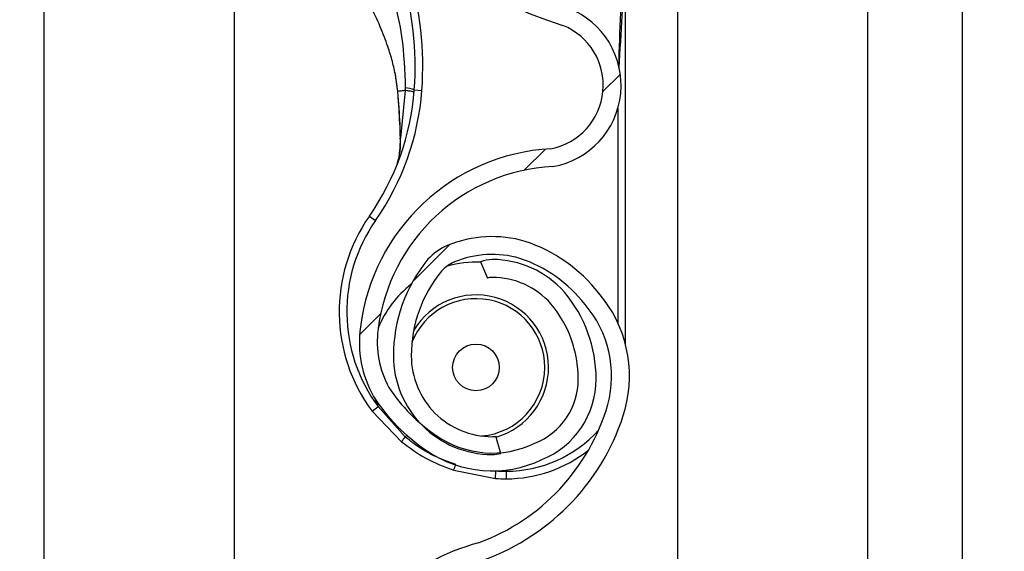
# Model space of a CAD drawing. Header units: inches. Extents: x 170 to 284, y 215 to 248.
# Tile 270 of 656: x 186.1024 to 186.2355, y 242.2243 to 242.2962. Entities that reach past the tile are written whole.
import ezdxf

# ---------------------------------------------------------------- set-up
doc = ezdxf.new("R2010")
doc.units = ezdxf.units.IN
doc.header["$LTSCALE"] = 0.25
doc.header["$MEASUREMENT"] = 0
doc.layers.add('ANNOTATIONS', color=1, linetype='Continuous')
doc.layers.add('LH BENCH MOUNT', color=7, linetype='Continuous')
doc.styles.add('ARIAL', font='arial.ttf', dxfattribs={"height": 0.09375})
doc.dimstyles.new('STANDARD$0', dxfattribs={"dimtxt": 0.09375, "dimasz": 0.09375, "dimexe": 0.03125, "dimexo": 0.046875, "dimgap": 0.09, "dimtad": 0, "dimtih": 1, "dimtoh": 1, "dimdec": 4, "dimzin": 0, "dimdsep": 46, "dimtxsty": 'ARIAL', "dimcen": 0.09, "dimadec": 0, "dimazin": 0, "dimtfac": 1, "dimtdec": 4, "dimtofl": 0, "dimtmove": 0, "dimatfit": 1, "dimfxl": 1, "dimtolj": 1, "dimtzin": 0, "dimarcsym": 0})
pattern_1 = [(45, (176.0930244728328, 238.0091787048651), (-0.03026527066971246, 0.03026527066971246), [])]

# ---------------------------------------------------------------- blocks, each defined once
blk = doc.blocks.new('*D114')
at = {"layer": 'ANNOTATIONS', "color": 0, "lineweight": -2, "transparency": 16777216}
for p, q in [((186.1492924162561, 243.6642684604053), (187.5897358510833, 243.6642684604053)), ((187.5584858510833, 243.5705184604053), (187.5584858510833, 241.8503426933)), ((187.5584858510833, 239.6953067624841), (187.5584858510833, 241.4154825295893)), ((186.8279608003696, 239.6015567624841), (187.5897358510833, 239.6015567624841))]:
    blk.add_line(p, q, dxfattribs=at)
at = {"layer": 'ANNOTATIONS', "color": 0, "transparency": 16777216}
for points in [[(187.5428608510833, 243.5705184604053), (187.5741108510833, 243.5705184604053), (187.5584858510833, 243.6642684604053)], [(187.5428608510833, 239.6953067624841), (187.5741108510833, 239.6953067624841), (187.5584858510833, 239.6015567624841)]]:
    blk.add_solid(points, dxfattribs=at)
at = {"layer": 'defpoints', "color": 0, "transparency": 16777216}
for p in [(186.1024174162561, 243.6642684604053), (186.7810858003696, 239.6015567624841), (187.5584858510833, 239.6015567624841)]:
    blk.add_point(p, dxfattribs=at)
at = {"layer": 'ANNOTATIONS', "color": 0, "transparency": 16777216, "insert": (187.5584858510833, 241.6329126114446), "char_height": 0.09375, "attachment_point": 5, "style": 'ARIAL'}
blk.add_mtext('\\A1;OPENING\\PHEIGHT', dxfattribs=at)

msp = doc.modelspace()

# ---------------------------------------------------------------- hatches: boundary and pattern name
at = {"layer": 'LH BENCH MOUNT'}
h = msp.add_hatch(dxfattribs=at)
h.set_pattern_fill('ANSI31', color=256, scale=0.34241245, angle=2.8e-322, style=0)
h.set_pattern_definition(pattern_1)
edge = h.paths.add_edge_path(flags=0)
edge.add_arc((186.1662917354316, 242.2596397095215), 0.001712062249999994, 450.0000000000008, 472.2104203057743)
edge.add_line((186.1656445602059, 242.2612247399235), (186.1647320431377, 242.2634596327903))
edge.add_arc((186.1662917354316, 242.2596397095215), 0.004126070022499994, 450, 472.2104203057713, ccw=False)
edge.add_arc((186.1662917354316, 242.2507369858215), 0.01302879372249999, 401.4761673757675, 450, ccw=False)
edge.add_arc((186.1620458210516, 242.2475867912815), 0.01830194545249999, 359.99999999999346, 400.0613730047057, ccw=False)
edge.add_arc((186.1685858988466, 242.2475867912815), 0.01176186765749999, 292.14085769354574, 359.99999999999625, ccw=False)
edge.add_arc((186.1662917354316, 242.2508397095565), 0.01566536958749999, 235.2570680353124, 295.43079980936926, ccw=False)
edge.add_arc((186.1715306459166, 242.2589548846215), 0.02532140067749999, 212.8542481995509, 235.9809333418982, ccw=False)
edge.add_arc((186.1633812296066, 242.2525860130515), 0.01504902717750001, 172.1557183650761, 209.3146496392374, ccw=False)
edge.add_arc((186.1758108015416, 242.2512506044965), 0.02754708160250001, 453.3085031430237, 532.9325737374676, ccw=False)
edge.add_arc((186.1725578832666, 242.2873408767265), 0.008748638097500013, 280.9586189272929, 427.9414322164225)
edge.add_arc((186.1924176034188, 242.3496941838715), 0.05672062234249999, 179.5706357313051, 253.0098997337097, ccw=False)
edge.add_arc((186.3507493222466, 242.3508926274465), 0.2150521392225, 163.4260275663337, 180.2060536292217, ccw=False)
edge.add_arc((186.1719757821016, 242.4030420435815), 0.02884824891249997, 465.1588434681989, 521.4137567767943, ccw=False)
edge.add_arc((186.1546497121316, 242.4575883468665), 0.0284373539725, 290.1205938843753, 343.7190675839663)
edge.add_arc((186.1674901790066, 242.4534109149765), 0.01494630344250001, 345.2914408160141, 400.5471921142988)
edge.add_arc((186.1640660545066, 242.4515961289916), 0.0187470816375, 397.9578745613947, 431.4396159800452)
edge.add_arc((186.1662917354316, 242.4564241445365), 0.0134739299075, 433.8775574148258, 472.273645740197)
edge.add_arc((186.1637236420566, 242.4634435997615), 0.006011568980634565, 474.98253258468, 495.7175736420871)
edge.add_arc((186.1735166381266, 242.4561844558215), 0.01816498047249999, 500.8992600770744, 539.9999999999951)
edge.add_arc((186.1662917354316, 242.4561844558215), 0.01094007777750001, 539.9999999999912, 629.9999999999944)
edge.add_arc((186.1662917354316, 242.4471105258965), 0.001866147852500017, 269.9999999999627, 285.6422464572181)
edge.add_line((186.1667949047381, 242.4453134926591), (186.167445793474, 242.4429888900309))
edge.add_arc((186.1662917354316, 242.4471105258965), 0.004280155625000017, 269.9999999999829, 285.642246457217, ccw=False)
edge.add_arc((186.1662917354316, 242.4561844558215), 0.01335408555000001, 179.9999999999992, 269.999999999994, ccw=False)
edge.add_arc((186.1735166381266, 242.4561844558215), 0.020578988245, 500.6113583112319, 540, ccw=False)
edge.add_arc((186.1637236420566, 242.4634435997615), 0.008425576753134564, 474.5776671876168, 496.4997109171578, ccw=False)
edge.add_arc((186.1662917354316, 242.4564241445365), 0.01588793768, 433.69030225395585, 472.47058069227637, ccw=False)
edge.add_arc((186.1640660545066, 242.4515961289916), 0.02116108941, 398.1045307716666, 431.57717173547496, ccw=False)
edge.add_arc((186.1674901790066, 242.4534109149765), 0.01736031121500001, 345.18024813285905, 400.3658533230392, ccw=False)
edge.add_arc((186.1546497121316, 242.4575883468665), 0.030851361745, 289.91815728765, 343.7795375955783, ccw=False)
edge.add_arc((186.1719757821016, 242.4030420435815), 0.02643424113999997, 464.941709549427, 521.3236131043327)
edge.add_arc((186.3507493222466, 242.3508926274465), 0.21263813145, 523.4376684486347, 540.2096895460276)
edge.add_arc((186.1924176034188, 242.3496941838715), 0.05430661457, 539.5566266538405, 613.1145348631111)
edge.add_arc((186.1725578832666, 242.2873408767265), 0.01116264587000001, 280.06103888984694, 428.52908719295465, ccw=False)
edge.add_arc((186.1758108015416, 242.2512506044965), 0.02513307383, 452.9714001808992, 532.970657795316)
edge.add_arc((186.1633812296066, 242.2525860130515), 0.01263501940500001, 532.0830472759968, 568.9826967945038)
edge.add_arc((186.1715306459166, 242.2589548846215), 0.022907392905, 213.0443063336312, 236.0197152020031)
edge.add_arc((186.1662917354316, 242.2508397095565), 0.01325136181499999, 235.1922404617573, 295.7352497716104)
edge.add_arc((186.1685858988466, 242.2475867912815), 0.009347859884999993, 291.7225241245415, 359.9999999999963)
edge.add_arc((186.1620458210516, 242.2475867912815), 0.01588793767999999, 359.9999999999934, 399.9521788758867)
edge.add_arc((186.1662917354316, 242.2507369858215), 0.01061478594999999, 401.6345013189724, 450.0000000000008)
h = msp.add_hatch(dxfattribs=at)
h.set_pattern_fill('ANSI31', color=256, scale=0.34241245, angle=2.8e-322, style=0)
h.set_pattern_definition(pattern_1)
edge = h.paths.add_edge_path(flags=0)
edge.add_arc((186.1662917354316, 242.0541922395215), 0.001712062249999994, 450.0000000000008, 472.2104203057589)
edge.add_line((186.1656445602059, 242.0557772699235), (186.1647320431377, 242.0580121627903))
edge.add_arc((186.1662917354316, 242.0541922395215), 0.004126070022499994, 450, 472.2104203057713, ccw=False)
edge.add_arc((186.1662917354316, 242.0452895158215), 0.01302879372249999, 401.47616737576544, 450, ccw=False)
edge.add_arc((186.1620458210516, 242.0421393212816), 0.01830194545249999, 359.99999999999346, 400.0613730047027, ccw=False)
edge.add_arc((186.1685858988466, 242.0421393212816), 0.01176186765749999, 292.1408576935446, 359.99999999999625, ccw=False)
edge.add_arc((186.1662917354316, 242.0453922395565), 0.01566536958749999, 235.2570680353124, 295.4307998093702, ccw=False)
edge.add_arc((186.1715306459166, 242.0535074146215), 0.02532140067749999, 212.8542481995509, 235.980933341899, ccw=False)
edge.add_arc((186.1633812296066, 242.0471385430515), 0.01504902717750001, 172.1557183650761, 209.3146496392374, ccw=False)
edge.add_arc((186.1758108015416, 242.0458031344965), 0.02754708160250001, 453.30850314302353, 532.9325737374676, ccw=False)
edge.add_arc((186.1725578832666, 242.0818934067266), 0.008748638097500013, 280.9586189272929, 427.9414322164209)
edge.add_arc((186.1924176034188, 242.1442467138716), 0.05672062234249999, 179.5706357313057, 253.00989973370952, ccw=False)
edge.add_arc((186.3507493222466, 242.1454451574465), 0.2150521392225, 163.4260275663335, 180.2060536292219, ccw=False)
edge.add_arc((186.1719757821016, 242.1975945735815), 0.02884824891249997, 465.1588434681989, 521.4137567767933, ccw=False)
edge.add_arc((186.1546497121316, 242.2521408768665), 0.0284373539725, 290.1205938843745, 343.7190675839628)
edge.add_arc((186.1674901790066, 242.2479634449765), 0.01494630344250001, 345.2914408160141, 400.5471921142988)
edge.add_arc((186.1640660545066, 242.2461486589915), 0.0187470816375, 397.9578745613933, 431.4396159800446)
edge.add_arc((186.1662917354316, 242.2509766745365), 0.0134739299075, 433.8775574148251, 472.2736457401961)
edge.add_arc((186.1637236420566, 242.2579961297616), 0.006011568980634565, 474.98253258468, 495.7175736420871)
edge.add_arc((186.1735166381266, 242.2507369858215), 0.01816498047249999, 500.8992600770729, 539.9999999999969)
edge.add_arc((186.1662917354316, 242.2507369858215), 0.01094007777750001, 539.9999999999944, 629.9999999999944)
edge.add_arc((186.1662917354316, 242.2416630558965), 0.001866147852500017, 269.9999999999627, 285.6422464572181)
edge.add_line((186.1667949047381, 242.2398660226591), (186.167445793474, 242.2375414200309))
edge.add_arc((186.1662917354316, 242.2416630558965), 0.004280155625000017, 269.9999999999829, 285.642246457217, ccw=False)
edge.add_arc((186.1662917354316, 242.2507369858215), 0.01335408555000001, 179.9999999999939, 269.999999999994, ccw=False)
edge.add_arc((186.1735166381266, 242.2507369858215), 0.020578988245, 500.6113583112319, 539.9999999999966, ccw=False)
edge.add_arc((186.1637236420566, 242.2579961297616), 0.008425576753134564, 474.5776671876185, 496.4997109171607, ccw=False)
edge.add_arc((186.1662917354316, 242.2509766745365), 0.01588793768, 433.6903022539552, 472.47058069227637, ccw=False)
edge.add_arc((186.1640660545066, 242.2461486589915), 0.02116108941, 398.10453077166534, 431.5771717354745, ccw=False)
edge.add_arc((186.1674901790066, 242.2479634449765), 0.01736031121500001, 345.180248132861, 400.3658533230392, ccw=False)
edge.add_arc((186.1546497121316, 242.2521408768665), 0.030851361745, 289.9181572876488, 343.77953759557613, ccw=False)
edge.add_arc((186.1719757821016, 242.1975945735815), 0.02643424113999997, 464.9417095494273, 521.3236131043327)
edge.add_arc((186.3507493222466, 242.1454451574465), 0.21263813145, 523.4376684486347, 540.2096895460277)
edge.add_arc((186.1924176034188, 242.1442467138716), 0.05430661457, 539.5566266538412, 613.1145348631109)
edge.add_arc((186.1725578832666, 242.0818934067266), 0.01116264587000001, 280.06103888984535, 428.5290871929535, ccw=False)
edge.add_arc((186.1758108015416, 242.0458031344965), 0.02513307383, 452.9714001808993, 532.970657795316)
edge.add_arc((186.1633812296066, 242.0471385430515), 0.01263501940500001, 532.0830472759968, 568.9826967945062)
edge.add_arc((186.1715306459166, 242.0535074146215), 0.022907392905, 213.0443063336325, 236.0197152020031)
edge.add_arc((186.1662917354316, 242.0453922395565), 0.01325136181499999, 235.1922404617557, 295.7352497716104)
edge.add_arc((186.1685858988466, 242.0421393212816), 0.009347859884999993, 291.7225241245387, 359.9999999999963)
edge.add_arc((186.1620458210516, 242.0421393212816), 0.01588793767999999, 359.9999999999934, 399.9521788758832)
edge.add_arc((186.1662917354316, 242.0452895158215), 0.01061478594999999, 401.6345013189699, 450.0000000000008)

# ---------------------------------------------------------------- linework, layer by layer
for p, q in [((186.2298594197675, 239.6490664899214), (186.2298594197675, 243.9018291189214)), ((186.2298594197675, 239.6490664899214), (186.2298594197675, 243.9018291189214)), ((186.1913380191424, 243.8543193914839), (186.1913380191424, 239.6897279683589)), ((186.2170189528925, 243.8543193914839), (186.2170189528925, 239.6490664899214)), ((186.2298594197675, 239.6490664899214), (186.2298594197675, 243.8543193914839)), ((186.1057349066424, 239.6490664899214), (186.1057349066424, 243.7595607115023)), ((186.1314158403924, 242.3443231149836), (186.1314158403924, 242.1519491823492)), ((186.1843016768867, 242.2522940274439), (186.1843016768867, 242.3047162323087)), ((186.1531342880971, 242.289066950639), (186.1534991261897, 242.2864878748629)), ((186.1535411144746, 242.2863355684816), (186.1535271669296, 242.2865028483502)), ((186.1545422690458, 242.2866317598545), (186.1538921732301, 242.2801977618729)), ((186.1557639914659, 242.2867309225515), (186.1567884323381, 242.2866551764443)), ((186.1832744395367, 242.284216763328), (186.1832744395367, 242.2551909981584)), ((186.1496836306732, 242.2696428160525), (186.1505256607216, 242.2690544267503)), ((186.1647320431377, 242.2634596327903), (186.1656445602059, 242.2612247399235)), ((186.1505319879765, 242.2448046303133), (186.1508730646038, 242.2438592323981)), ((186.1500475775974, 242.2432478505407), (186.1508730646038, 242.2438592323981)), ((186.1500475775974, 242.2432478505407), (186.1540259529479, 242.2391031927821)), ((186.1545323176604, 242.239767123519), (186.1508730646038, 242.2438592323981)), ((186.1545323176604, 242.239767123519), (186.1547560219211, 242.2399868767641)), ((186.167445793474, 242.2375414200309), (186.1667949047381, 242.2398660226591)), ((186.1610933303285, 242.2352482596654), (186.1667319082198, 242.2341473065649)), ((186.1667319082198, 242.2341473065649), (186.1667990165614, 242.2351723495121)), ((186.1682082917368, 242.2340990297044), (186.1682082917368, 242.2351262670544))]:
    msp.add_line(p, q, dxfattribs=at)
at = {"layer": 'LH BENCH MOUNT', "flags": 128}
msp.add_lwpolyline([(186.1538586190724, 242.280129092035), (186.1538308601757, 242.2801366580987), (186.1538118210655, 242.2801450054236), (186.1538020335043, 242.2801539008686), (186.1538017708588, 242.280163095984), (186.1538110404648, 242.2801723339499), (186.153829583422, 242.28018135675), (186.1538568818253, 242.2801899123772), (186.1538921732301, 242.2801977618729)], dxfattribs=at)
at = {"layer": 'LH BENCH MOUNT'}
msp.add_circle((186.1640993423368, 242.2491651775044), 0.00315523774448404, dxfattribs=at)
for centre, radius, start, end in [((186.1924176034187, 242.3496941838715), 0.05672062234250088, 179.5706357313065, 253.009899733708), ((186.1127374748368, 242.2899122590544), 0.04314396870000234, 355.771303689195, 16.94846748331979), ((186.1127374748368, 242.2899122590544), 0.04417120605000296, 355.7713036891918, 16.9484674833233), ((186.1725578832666, 242.2873408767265), 0.01116264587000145, 280.0610388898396, 68.52908719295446), ((186.1725578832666, 242.2873408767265), 0.008748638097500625, 280.9586189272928, 67.94143221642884), ((186.1216159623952, 242.2892557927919), 0.03424124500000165, 325.055123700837, 355.771303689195), ((186.1216159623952, 242.2892557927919), 0.03526848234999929, 325.055123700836, 355.7713036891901), ((186.1535507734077, 242.2861577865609), 0.000178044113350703, 93.10983558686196, 110.0707638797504), ((186.1535040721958, 242.2863549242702), 3.319259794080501e-05, 244.2889319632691, 282.2874080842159), ((186.1544851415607, 242.2834719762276), 0.003500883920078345, 68.57435782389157, 89.0426180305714), ((186.1758108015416, 242.2512506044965), 0.02754708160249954, 93.3085031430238, 172.9325737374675), ((186.1758108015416, 242.2512506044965), 0.02513307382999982, 92.97140018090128, 172.9706577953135), ((186.1682082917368, 242.2566982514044), 0.02259922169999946, 145.0551237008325, 216.5248216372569), ((186.1682082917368, 242.2566982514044), 0.0215719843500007, 145.0551237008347, 216.5248216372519), ((186.1662917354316, 242.2509766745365), 0.01588793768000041, 73.69030225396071, 112.4705806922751), ((186.1640660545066, 242.2461486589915), 0.02116108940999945, 38.10453077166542, 71.57717173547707), ((186.1637236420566, 242.2579961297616), 0.008425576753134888, 114.5776671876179, 136.4997109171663), ((186.1735166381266, 242.2507369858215), 0.0205789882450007, 140.6113583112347, 179.9999999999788), ((186.1637236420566, 242.2579961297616), 0.006011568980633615, 114.9825325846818, 135.7175736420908), ((186.1640993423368, 242.2491651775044), 0.01425087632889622, 87.35889654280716, 105.8277214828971), ((186.1662917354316, 242.2509766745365), 0.01347392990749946, 73.87755741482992, 112.2736457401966), ((186.1662917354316, 242.2596397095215), 0.004126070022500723, 90, 112.2104203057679), ((186.1662917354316, 242.2507369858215), 0.01302879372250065, 41.47616737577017, 90), ((186.1640660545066, 242.2461486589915), 0.01874708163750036, 37.95787456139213, 71.43961598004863), ((186.1735166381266, 242.2507369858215), 0.01816498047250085, 140.8992600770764, 179.9999999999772), ((186.1662917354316, 242.2596397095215), 0.001712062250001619, 90, 112.2104203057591), ((186.1662917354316, 242.2507369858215), 0.01061478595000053, 41.63450131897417, 90), ((186.1640993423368, 242.2491651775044), 0.01425087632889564, 127.8333931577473, 157.9527497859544), ((186.1620458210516, 242.2475867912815), 0.01830194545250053, 359.9999999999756, 40.06137300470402), ((186.1674901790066, 242.2479634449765), 0.01736031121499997, 345.180248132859, 40.36585332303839), ((186.1640993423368, 242.2491651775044), 0.009303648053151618, 0, 158.4588253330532), ((186.1640993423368, 242.2491651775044), 0.009810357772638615, 286.1585342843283, 149.0324419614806), ((186.1620458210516, 242.2475867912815), 0.01588793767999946, 359.9999999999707, 39.9521788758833), ((186.1674901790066, 242.2479634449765), 0.01494630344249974, 345.2914408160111, 40.54719211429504), ((186.1633812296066, 242.2525860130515), 0.01504902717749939, 172.1557183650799, 209.3146496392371), ((186.1633812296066, 242.2525860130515), 0.01263501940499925, 172.0830472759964, 208.9826967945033), ((186.1662917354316, 242.2507369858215), 0.01335408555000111, 179.9999999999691, 269.9999999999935), ((186.1662917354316, 242.2507369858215), 0.01094007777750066, 179.9999999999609, 269.9999999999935), ((186.1640993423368, 242.2491651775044), 0.009303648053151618, 274.6412267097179, 0), ((186.1685858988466, 242.2475867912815), 0.00934785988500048, 291.7225241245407, 359.9999999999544), ((186.1685858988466, 242.2475867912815), 0.01176186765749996, 292.1408576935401, 359.9999999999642), ((186.1715306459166, 242.2589548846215), 0.02290739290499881, 213.0443063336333, 236.0197152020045), ((186.1715306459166, 242.2589548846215), 0.02532140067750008, 212.8542481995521, 235.9809333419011), ((186.1546497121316, 242.2521408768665), 0.02843735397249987, 290.1205938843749, 343.7190675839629), ((186.1546497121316, 242.2521408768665), 0.03085136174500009, 289.91815728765, 343.7795375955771), ((186.1682082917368, 242.2519044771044), 0.01677821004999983, 269.9999999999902, 317.973460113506), ((186.161206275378, 242.2341519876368), 0.00872189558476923, 139.9244128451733, 145.4117204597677), ((186.1662917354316, 242.2508397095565), 0.01325136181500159, 235.1922404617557, 295.7352497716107), ((186.1662917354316, 242.2416630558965), 0.0018661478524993, 269.9999999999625, 285.6422464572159), ((186.1662917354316, 242.2508397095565), 0.01566536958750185, 235.2570680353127, 295.4307998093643), ((186.1682082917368, 242.2519044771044), 0.0178054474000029, 269.9999999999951, 308.5921886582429), ((186.1662917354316, 242.2416630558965), 0.004280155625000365, 269.9999999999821, 285.642246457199), ((186.1534978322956, 242.2384217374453), 0.008231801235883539, 337.3243224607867, 342.6867957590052), ((186.1682082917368, 242.2566982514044), 0.02259922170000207, 266.2542590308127, 270), ((186.1682082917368, 242.2566982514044), 0.02157198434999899, 266.2542590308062, 269.9999999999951), ((186.1719757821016, 242.1975945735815), 0.02884824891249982, 105.1588434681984, 161.4137567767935)]:
    msp.add_arc(centre, radius, start, end, dxfattribs=at)
for points, knots in [([(186.1834573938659, 242.2896952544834), (186.1835940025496, 242.2920564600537), (186.1838003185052, 242.2956225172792), (186.1840449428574, 242.2998398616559), (186.1841782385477, 242.3020500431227), (186.1842457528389, 242.3032505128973), (186.1842726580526, 242.3039082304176), (186.1842856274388, 242.3042713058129), (186.1842922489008, 242.304471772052), (186.1842958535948, 242.3045828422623), (186.1842980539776, 242.3046490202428), (186.1842994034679, 242.3046874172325), (186.1843003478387, 242.3047108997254), (186.1843008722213, 242.3047218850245), (186.1843012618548, 242.3047271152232), (186.1843014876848, 242.3047276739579), (186.1843016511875, 242.3047244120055), (186.1843016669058, 242.3047194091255), (186.1843016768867, 242.3047162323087)], [0, 0, 0, 0, 0.4681368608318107, 0.7070129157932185, 0.8371325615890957, 0.9079072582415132, 0.9470740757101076, 0.9687898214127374, 0.9808770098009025, 0.9876679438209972, 0.9915546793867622, 0.9947708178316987, 0.9959953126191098, 0.9972287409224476, 0.9978484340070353, 0.9984730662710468, 0.9990304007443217, 1, 1, 1, 1]), ([(186.1524503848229, 242.3005404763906), (186.1524503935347, 242.3005404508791), (186.1526362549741, 242.2999961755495), (186.1533097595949, 242.2978373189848), (186.1542967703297, 242.2933295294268), (186.1544529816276, 242.2893068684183), (186.1545436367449, 242.2869723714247)], [0, 0, 0, 0, 5.869764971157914e-06, 0.1252288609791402, 0.4923383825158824, 1, 1, 1, 1]), ([(186.1837573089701, 242.299810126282), (186.1837139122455, 242.2989355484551), (186.1835497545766, 242.2956272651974), (186.1834503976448, 242.292316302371), (186.1833773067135, 242.2898806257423)], [0, 0, 0, 0, 0.2643600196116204, 1, 1, 1, 1]), ([(186.15352716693, 242.2865028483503), (186.1534458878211, 242.2871973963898), (186.1532852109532, 242.288570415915), (186.1528103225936, 242.2906024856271), (186.1521256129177, 242.2928461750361), (186.1511133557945, 242.2954500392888), (186.1502489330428, 242.2972857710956), (186.1497780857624, 242.2982856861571)], [0, 0, 0, 0, 0.1627420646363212, 0.321717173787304, 0.4905672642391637, 0.7225142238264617, 1, 1, 1, 1]), ([(186.1534991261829, 242.2864878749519), (186.1534912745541, 242.2864882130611), (186.1534753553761, 242.2864888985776), (186.1534745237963, 242.2864921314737), (186.1534900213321, 242.2864967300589), (186.1535148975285, 242.2865008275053), (186.1535271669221, 242.2865028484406)], [0, 0, 0, 0, 0.2466091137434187, 0.5000000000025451, 0.7533908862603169, 0.9999999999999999, 0.9999999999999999, 0.9999999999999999, 0.9999999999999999]), ([(186.1535111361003, 242.2863224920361), (186.1535707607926, 242.2856013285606), (186.1537420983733, 242.2835289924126), (186.1538126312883, 242.2814709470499), (186.1538586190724, 242.280129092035)], [0, 0, 0, 0, 0.3479954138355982, 1, 1, 1, 1]), ([(186.1545422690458, 242.2866317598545), (186.1544877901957, 242.2866255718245), (186.1542359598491, 242.2865969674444), (186.1538712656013, 242.2865522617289), (186.1536310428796, 242.286517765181), (186.1535271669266, 242.2865028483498)], [0, 0, 0, 0, 0.135457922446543, 0.626158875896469, 1, 1, 1, 1]), ([(186.1538921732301, 242.2801977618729), (186.1538388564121, 242.281527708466), (186.1537572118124, 242.28356426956), (186.15359677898, 242.285621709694), (186.1535411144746, 242.2863355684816)], [0, 0, 0, 0, 0.6530354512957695, 1, 1, 1, 1]), ([(186.1545436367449, 242.2869723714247), (186.1545434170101, 242.2868588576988), (186.1545431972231, 242.2867453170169), (186.1545422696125, 242.286631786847), (186.1545422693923, 242.2866317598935)], [0, 0, 0, 0, 0.9997625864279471, 1, 1, 1, 1]), ([(186.1533931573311, 242.2765014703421), (186.1534648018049, 242.2767290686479), (186.1537287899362, 242.2775676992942), (186.1538611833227, 242.2789051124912), (186.1538856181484, 242.2799243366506), (186.1538921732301, 242.2801977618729)], [0, 0, 0, 0, 0.2141804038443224, 0.7891897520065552, 1, 1, 1, 1]), ([(186.1538586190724, 242.280129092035), (186.1538639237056, 242.2798481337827), (186.15388027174, 242.2789822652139), (186.1537599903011, 242.2781687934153), (186.1536787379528, 242.2776192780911)], [0, 0, 0, 0, 0.3244814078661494, 0.9999999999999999, 0.9999999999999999, 0.9999999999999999, 0.9999999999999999]), ([(186.1613773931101, 242.236033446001), (186.1603688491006, 242.2363968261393), (186.1583225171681, 242.2371341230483), (186.156077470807, 242.2385185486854), (186.1548767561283, 242.2394887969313), (186.1545323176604, 242.239767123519)], [0, 0, 0, 0, 0.4093476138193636, 0.8305647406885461, 1, 1, 1, 1]), ([(186.1540259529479, 242.2391031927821), (186.1550988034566, 242.2383144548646), (186.1572801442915, 242.2367107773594), (186.1598084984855, 242.2357410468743), (186.1610933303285, 242.2352482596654)], [0, 0, 0, 0, 0.4918307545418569, 1, 1, 1, 1])]:
    msp.add_open_spline(points, degree=3, knots=knots, dxfattribs=at)
msp.add_open_spline([(186.1557351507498, 242.2863672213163), (186.1557207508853, 242.2863846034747), (186.1556919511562, 242.2864193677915), (186.1554431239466, 242.2864857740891), (186.1550672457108, 242.2865579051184), (186.1547172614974, 242.2866071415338), (186.1545422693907, 242.2866317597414)], degree=3, dxfattribs=at)

# ---------------------------------------------------------------- dimensions: what is measured, and where the dimension line sits
at = {"layer": 'ANNOTATIONS'}
dim = msp.add_linear_dim(base=(187.5584858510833, 239.6015567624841), p1=(186.102417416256, 243.6642684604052), p2=(186.7810858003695, 239.6015567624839), angle=90, text='OPENING\\PHEIGHT', dimstyle='STANDARD$0', dxfattribs=at)
dim.commit()
dim.dimension.update_dxf_attribs({"geometry": '*D114', "text_midpoint": (187.5584858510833, 241.6329126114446)})

doc.saveas('drawing.dxf')
